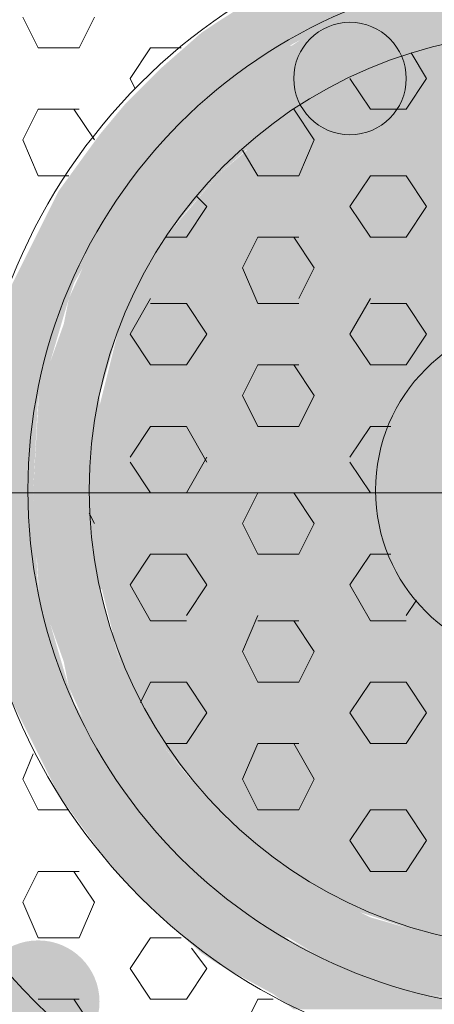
# Model space of a CAD drawing. Extents: x 3940905 to 4145695, y 925352 to 1109797.
# Tile 1032 of 1056: x 4067217 to 4067258, y 1099726 to 1099824. Entities that reach past the tile are written whole.
import ezdxf

# ---------------------------------------------------------------- set-up
doc = ezdxf.new("R2010")
doc.units = 0
doc.header["$LTSCALE"] = 750
doc.header["$MEASUREMENT"] = 0
doc.layers.add('CKD Equipments', color=252, linetype='CONTINUOUS', lineweight=0)

msp = doc.modelspace()

# ---------------------------------------------------------------- hatches: boundary and pattern name
at = {"layer": 'CKD Equipments', "true_color": 0x808080}
h = msp.add_hatch(color=8, dxfattribs=at)
h.paths.add_polyline_path([(4067247.96, 1099823.976), (4067241.854, 1099827.538), (4067257.118, 1099827.538)])
h.paths.add_polyline_path([(4067236.257, 1099823.976), (4067247.96, 1099823.976), (4067241.854, 1099827.538)])
h = msp.add_hatch(color=8, dxfattribs=at)
h.paths.add_polyline_path([(4067290.191, 1099823.976), (4067253.048, 1099826.011), (4067286.121, 1099826.011)])
h.paths.add_polyline_path([(4067247.96, 1099823.976), (4067290.191, 1099823.976), (4067253.048, 1099826.011)])
h = msp.add_hatch(color=8, dxfattribs=at)
h.paths.add_polyline_path([(4067245.924, 1099822.958), (4067236.257, 1099823.976), (4067247.96, 1099823.976)])
h.paths.add_polyline_path([(4067234.73, 1099822.958), (4067245.924, 1099822.958), (4067236.257, 1099823.976)])
h = msp.add_hatch(color=8, dxfattribs=at)
edge = h.paths.add_edge_path(flags=16)
edge.add_arc((4067249.486, 1099818.379), 5.597, 0, 360)
h = msp.add_hatch(color=8, dxfattribs=at)
h.paths.add_polyline_path([(4067292.735, 1099822.958), (4067247.96, 1099823.976), (4067290.191, 1099823.976)])
h.paths.add_polyline_path([(4067245.924, 1099822.958), (4067292.735, 1099822.958), (4067247.96, 1099823.976)])
h = msp.add_hatch(color=8, dxfattribs=at)
h.paths.add_polyline_path([(4067239.31, 1099819.397), (4067234.73, 1099822.958), (4067245.924, 1099822.958)])
h.paths.add_polyline_path([(4067230.66, 1099819.397), (4067239.31, 1099819.397), (4067234.73, 1099822.958)])
h = msp.add_hatch(color=8, dxfattribs=at)
h.paths.add_polyline_path([(4067264.242, 1099822.449), (4067245.924, 1099822.958), (4067267.294, 1099822.958)])
h.paths.add_polyline_path([(4067244.907, 1099822.449), (4067264.242, 1099822.449), (4067245.924, 1099822.958)])
h = msp.add_hatch(color=8, dxfattribs=at)
edge = h.paths.add_edge_path(flags=16)
edge.add_arc((4067244.144, 1099815.326), 6.36, 0, 360)
h = msp.add_hatch(color=8, dxfattribs=at)
h.paths.add_polyline_path([(4067258.645, 1099821.432), (4067244.907, 1099822.449), (4067264.242, 1099822.449)])
h.paths.add_polyline_path([(4067243.38, 1099821.432), (4067258.645, 1099821.432), (4067244.907, 1099822.449)])
h = msp.add_hatch(color=8, dxfattribs=at)
h.paths.add_polyline_path([(4067251.521, 1099819.397), (4067243.38, 1099821.432), (4067258.645, 1099821.432)])
h.paths.add_polyline_path([(4067239.31, 1099819.397), (4067251.521, 1099819.397), (4067243.38, 1099821.432)])
h = msp.add_hatch(color=8, dxfattribs=at)
h.paths.add_polyline_path([(4067284.085, 1099820.414), (4067258.645, 1099821.432), (4067278.997, 1099821.432)])
h.paths.add_polyline_path([(4067255.083, 1099820.414), (4067284.085, 1099820.414), (4067258.645, 1099821.432)])
h = msp.add_hatch(color=8, dxfattribs=at)
h.paths.add_polyline_path([(4067287.647, 1099818.888), (4067255.083, 1099820.414), (4067284.085, 1099820.414)])
h.paths.add_polyline_path([(4067250.504, 1099818.888), (4067287.647, 1099818.888), (4067255.083, 1099820.414)])
h = msp.add_hatch(color=8, dxfattribs=at)
h.paths.add_polyline_path([(4067235.748, 1099815.835), (4067230.66, 1099819.397), (4067239.31, 1099819.397)])
h.paths.add_polyline_path([(4067227.098, 1099815.835), (4067235.748, 1099815.835), (4067230.66, 1099819.397)])
h = msp.add_hatch(color=8, dxfattribs=at)
h.paths.add_polyline_path([(4067242.871, 1099814.308), (4067238.801, 1099818.888), (4067250.504, 1099818.888)])
h.paths.add_polyline_path([(4067233.713, 1099814.308), (4067242.871, 1099814.308), (4067238.801, 1099818.888)])
h = msp.add_hatch(color=8, dxfattribs=at)
h.paths.add_polyline_path([(4067250.504, 1099818.888), (4067239.31, 1099819.397), (4067251.521, 1099819.397)])
h.paths.add_polyline_path([(4067238.801, 1099818.888), (4067250.504, 1099818.888), (4067239.31, 1099819.397)])
h = msp.add_hatch(color=8, dxfattribs=at)
h.paths.add_polyline_path([(4067292.226, 1099816.852), (4067250.504, 1099818.888), (4067287.647, 1099818.888)])
h.paths.add_polyline_path([(4067246.942, 1099816.852), (4067292.226, 1099816.852), (4067250.504, 1099818.888)])
h = msp.add_hatch(color=8, dxfattribs=at)
h.paths.add_polyline_path([(4067295.279, 1099814.308), (4067246.942, 1099816.852), (4067292.226, 1099816.852)])
h.paths.add_polyline_path([(4067242.871, 1099814.308), (4067295.279, 1099814.308), (4067246.942, 1099816.852)])
h = msp.add_hatch(color=8, dxfattribs=at)
h.paths.add_polyline_path([(4067232.186, 1099812.782), (4067227.098, 1099815.835), (4067235.748, 1099815.835)])
h.paths.add_polyline_path([(4067224.554, 1099812.782), (4067232.186, 1099812.782), (4067227.098, 1099815.835)])
h = msp.add_hatch(color=8, dxfattribs=at)
h.paths.add_polyline_path([(4067240.836, 1099812.782), (4067233.713, 1099814.308), (4067242.871, 1099814.308)])
h.paths.add_polyline_path([(4067232.186, 1099812.782), (4067240.836, 1099812.782), (4067233.713, 1099814.308)])
h = msp.add_hatch(color=8, dxfattribs=at)
h.paths.add_polyline_path([(4067299.35, 1099811.764), (4067242.871, 1099814.308), (4067295.279, 1099814.308)])
h.paths.add_polyline_path([(4067239.819, 1099811.764), (4067299.35, 1099811.764), (4067242.871, 1099814.308)])
h = msp.add_hatch(color=8, dxfattribs=at)
h.paths.add_polyline_path([(4067227.607, 1099807.185), (4067224.554, 1099812.782), (4067232.186, 1099812.782)])
h.paths.add_polyline_path([(4067220.484, 1099807.185), (4067227.607, 1099807.185), (4067224.554, 1099812.782)])
h = msp.add_hatch(color=8, dxfattribs=at)
h.paths.add_polyline_path([(4067236.257, 1099808.711), (4067232.186, 1099812.782), (4067240.836, 1099812.782)])
h.paths.add_polyline_path([(4067228.625, 1099808.711), (4067236.257, 1099808.711), (4067232.186, 1099812.782)])
h = msp.add_hatch(color=8, dxfattribs=at)
h.paths.add_polyline_path([(4067301.894, 1099808.711), (4067239.819, 1099811.764), (4067299.35, 1099811.764)])
h.paths.add_polyline_path([(4067236.257, 1099808.711), (4067301.894, 1099808.711), (4067239.819, 1099811.764)])
h = msp.add_hatch(color=8, dxfattribs=at)
h.paths.add_polyline_path([(4067233.204, 1099805.15), (4067228.625, 1099808.711), (4067236.257, 1099808.711)])
h.paths.add_polyline_path([(4067226.081, 1099805.15), (4067233.204, 1099805.15), (4067228.625, 1099808.711)])
h = msp.add_hatch(color=8, dxfattribs=at)
h.paths.add_polyline_path([(4067305.455, 1099805.659), (4067236.257, 1099808.711), (4067301.894, 1099808.711)])
h.paths.add_polyline_path([(4067233.713, 1099805.659), (4067305.455, 1099805.659), (4067236.257, 1099808.711)])
h = msp.add_hatch(color=8, dxfattribs=at)
h.paths.add_polyline_path([(4067226.081, 1099805.15), (4067220.484, 1099807.185), (4067227.607, 1099807.185)])
h.paths.add_polyline_path([(4067219.466, 1099805.15), (4067226.081, 1099805.15), (4067220.484, 1099807.185)])
h = msp.add_hatch(color=8, dxfattribs=at)
h.paths.add_polyline_path([(4067222.01, 1099798.026), (4067219.466, 1099805.15), (4067226.081, 1099805.15)])
h.paths.add_polyline_path([(4067215.904, 1099798.026), (4067222.01, 1099798.026), (4067219.466, 1099805.15)])
h = msp.add_hatch(color=8, dxfattribs=at)
h.paths.add_polyline_path([(4067230.66, 1099802.097), (4067226.081, 1099805.15), (4067233.204, 1099805.15)])
h.paths.add_polyline_path([(4067224.045, 1099802.097), (4067230.66, 1099802.097), (4067226.081, 1099805.15)])
h = msp.add_hatch(color=8, dxfattribs=at)
h.paths.add_polyline_path([(4067307.491, 1099802.097), (4067233.713, 1099805.659), (4067305.455, 1099805.659)])
h.paths.add_polyline_path([(4067230.66, 1099802.097), (4067307.491, 1099802.097), (4067233.713, 1099805.659)])
h = msp.add_hatch(color=8, dxfattribs=at)
h.paths.add_polyline_path([(4067228.116, 1099796.5), (4067224.045, 1099802.097), (4067230.66, 1099802.097)])
h.paths.add_polyline_path([(4067221.501, 1099796.5), (4067228.116, 1099796.5), (4067224.045, 1099802.097)])
h = msp.add_hatch(color=8, dxfattribs=at)
h.paths.add_polyline_path([(4067310.035, 1099798.026), (4067230.66, 1099802.097), (4067307.491, 1099802.097)])
h.paths.add_polyline_path([(4067228.625, 1099798.026), (4067310.035, 1099798.026), (4067230.66, 1099802.097)])
h = msp.add_hatch(color=8, dxfattribs=at)
h.paths.add_polyline_path([(4067221.501, 1099796.5), (4067215.904, 1099798.026), (4067222.01, 1099798.026)])
h.paths.add_polyline_path([(4067215.396, 1099796.5), (4067221.501, 1099796.5), (4067215.904, 1099798.026)])
h = msp.add_hatch(color=8, dxfattribs=at)
h.paths.add_polyline_path([(4067311.561, 1099793.956), (4067228.625, 1099798.026), (4067310.035, 1099798.026)])
h.paths.add_polyline_path([(4067226.589, 1099793.956), (4067311.561, 1099793.956), (4067228.625, 1099798.026)])
h = msp.add_hatch(color=8, dxfattribs=at)
h.paths.add_polyline_path([(4067218.957, 1099787.85), (4067215.396, 1099796.5), (4067221.501, 1099796.5)])
h.paths.add_polyline_path([(4067212.852, 1099787.85), (4067218.957, 1099787.85), (4067215.396, 1099796.5)])
h = msp.add_hatch(color=8, dxfattribs=at)
h.paths.add_polyline_path([(4067226.589, 1099793.956), (4067221.501, 1099796.5), (4067228.116, 1099796.5)])
h.paths.add_polyline_path([(4067220.993, 1099793.956), (4067226.589, 1099793.956), (4067221.501, 1099796.5)])
h = msp.add_hatch(color=8, dxfattribs=at)
h.paths.add_polyline_path([(4067224.554, 1099786.833), (4067220.993, 1099793.956), (4067226.589, 1099793.956)])
h.paths.add_polyline_path([(4067218.448, 1099786.833), (4067224.554, 1099786.833), (4067220.993, 1099793.956)])
h = msp.add_hatch(color=8, dxfattribs=at)
h.paths.add_polyline_path([(4067313.088, 1099789.885), (4067226.589, 1099793.956), (4067311.561, 1099793.956)])
h.paths.add_polyline_path([(4067225.572, 1099789.885), (4067313.088, 1099789.885), (4067226.589, 1099793.956)])
h = msp.add_hatch(color=8, dxfattribs=at)
h.paths.add_polyline_path([(4067314.105, 1099785.815), (4067225.572, 1099789.885), (4067313.088, 1099789.885)])
h.paths.add_polyline_path([(4067224.554, 1099785.815), (4067314.105, 1099785.815), (4067225.572, 1099789.885)])
h = msp.add_hatch(color=8, dxfattribs=at)
h.paths.add_polyline_path([(4067218.448, 1099786.833), (4067212.852, 1099787.85), (4067218.957, 1099787.85)])
h.paths.add_polyline_path([(4067212.852, 1099786.833), (4067218.448, 1099786.833), (4067212.852, 1099787.85)])
h = msp.add_hatch(color=8, dxfattribs=at)
h.paths.add_polyline_path([(4067217.94, 1099777.165), (4067212.852, 1099786.833), (4067218.448, 1099786.833)])
h.paths.add_polyline_path([(4067211.834, 1099777.165), (4067217.94, 1099777.165), (4067212.852, 1099786.833)])
h = msp.add_hatch(color=8, dxfattribs=at)
h.paths.add_polyline_path([(4067224.554, 1099785.815), (4067218.448, 1099786.833), (4067224.554, 1099786.833)])
h.paths.add_polyline_path([(4067218.448, 1099785.815), (4067224.554, 1099785.815), (4067218.448, 1099786.833)])
h = msp.add_hatch(color=8, dxfattribs=at)
h.paths.add_polyline_path([(4067223.537, 1099777.165), (4067218.448, 1099785.815), (4067224.554, 1099785.815)])
h.paths.add_polyline_path([(4067217.94, 1099777.165), (4067223.537, 1099777.165), (4067218.448, 1099785.815)])
h = msp.add_hatch(color=8, dxfattribs=at)
h.paths.add_polyline_path([(4067314.614, 1099781.744), (4067224.554, 1099785.815), (4067314.105, 1099785.815)])
h.paths.add_polyline_path([(4067224.045, 1099781.744), (4067314.614, 1099781.744), (4067224.554, 1099785.815)])
h = msp.add_hatch(color=8, dxfattribs=at)
edge = h.paths.add_edge_path(flags=16)
edge.add_arc((4067252.03, 1099777.165), 6.615, 0, 360)
h = msp.add_hatch(color=8, dxfattribs=at)
h.paths.add_polyline_path([(4067314.614, 1099777.165), (4067224.045, 1099781.744), (4067314.614, 1099781.744)])
h.paths.add_polyline_path([(4067223.537, 1099777.165), (4067314.614, 1099777.165), (4067224.045, 1099781.744)])
h = msp.add_hatch(color=8, dxfattribs=at)
edge = h.paths.add_edge_path(flags=16)
edge.add_arc((4067223.791, 1099773.858), 6.353, 0, 360)
h = msp.add_hatch(color=8, dxfattribs=at)
h.paths.add_polyline_path([(4067218.448, 1099767.498), (4067211.834, 1099777.165), (4067217.94, 1099777.165)])
h.paths.add_polyline_path([(4067212.852, 1099767.498), (4067218.448, 1099767.498), (4067211.834, 1099777.165)])
h = msp.add_hatch(color=8, dxfattribs=at)
h.paths.add_polyline_path([(4067224.554, 1099768.515), (4067217.94, 1099777.165), (4067223.537, 1099777.165)])
h.paths.add_polyline_path([(4067218.448, 1099768.515), (4067224.554, 1099768.515), (4067217.94, 1099777.165)])
h = msp.add_hatch(color=8, dxfattribs=at)
h.paths.add_polyline_path([(4067314.614, 1099773.095), (4067223.537, 1099777.165), (4067314.614, 1099777.165)])
h.paths.add_polyline_path([(4067224.045, 1099773.095), (4067314.614, 1099773.095), (4067223.537, 1099777.165)])
h = msp.add_hatch(color=8, dxfattribs=at)
h.paths.add_polyline_path([(4067314.105, 1099768.515), (4067224.045, 1099773.095), (4067314.614, 1099773.095)])
h.paths.add_polyline_path([(4067224.554, 1099768.515), (4067314.105, 1099768.515), (4067224.045, 1099773.095)])
h = msp.add_hatch(color=8, dxfattribs=at)
h.paths.add_polyline_path([(4067224.554, 1099767.498), (4067218.448, 1099768.515), (4067224.554, 1099768.515)])
h.paths.add_polyline_path([(4067218.448, 1099767.498), (4067224.554, 1099767.498), (4067218.448, 1099768.515)])
h = msp.add_hatch(color=8, dxfattribs=at)
h.paths.add_polyline_path([(4067313.088, 1099764.445), (4067224.554, 1099768.515), (4067314.105, 1099768.515)])
h.paths.add_polyline_path([(4067225.572, 1099764.445), (4067313.088, 1099764.445), (4067224.554, 1099768.515)])
h = msp.add_hatch(color=8, dxfattribs=at)
h.paths.add_polyline_path([(4067218.957, 1099766.48), (4067212.852, 1099767.498), (4067218.448, 1099767.498)])
h.paths.add_polyline_path([(4067212.852, 1099766.48), (4067218.957, 1099766.48), (4067212.852, 1099767.498)])
h = msp.add_hatch(color=8, dxfattribs=at)
h.paths.add_polyline_path([(4067226.589, 1099760.374), (4067218.448, 1099767.498), (4067224.554, 1099767.498)])
h.paths.add_polyline_path([(4067220.993, 1099760.374), (4067226.589, 1099760.374), (4067218.448, 1099767.498)])
h = msp.add_hatch(color=8, dxfattribs=at)
h.paths.add_polyline_path([(4067221.501, 1099757.83), (4067212.852, 1099766.48), (4067218.957, 1099766.48)])
h.paths.add_polyline_path([(4067215.396, 1099757.83), (4067221.501, 1099757.83), (4067212.852, 1099766.48)])
h = msp.add_hatch(color=8, dxfattribs=at)
h.paths.add_polyline_path([(4067311.561, 1099760.374), (4067225.572, 1099764.445), (4067313.088, 1099764.445)])
h.paths.add_polyline_path([(4067226.589, 1099760.374), (4067311.561, 1099760.374), (4067225.572, 1099764.445)])
h = msp.add_hatch(color=8, dxfattribs=at)
h.paths.add_polyline_path([(4067228.116, 1099757.83), (4067220.993, 1099760.374), (4067226.589, 1099760.374)])
h.paths.add_polyline_path([(4067221.501, 1099757.83), (4067228.116, 1099757.83), (4067220.993, 1099760.374)])
h = msp.add_hatch(color=8, dxfattribs=at)
h.paths.add_polyline_path([(4067310.035, 1099756.304), (4067226.589, 1099760.374), (4067311.561, 1099760.374)])
h.paths.add_polyline_path([(4067228.625, 1099756.304), (4067310.035, 1099756.304), (4067226.589, 1099760.374)])
h = msp.add_hatch(color=8, dxfattribs=at)
h.paths.add_polyline_path([(4067222.01, 1099756.304), (4067215.396, 1099757.83), (4067221.501, 1099757.83)])
h.paths.add_polyline_path([(4067215.904, 1099756.304), (4067222.01, 1099756.304), (4067215.396, 1099757.83)])
h = msp.add_hatch(color=8, dxfattribs=at)
h.paths.add_polyline_path([(4067230.66, 1099752.233), (4067221.501, 1099757.83), (4067228.116, 1099757.83)])
h.paths.add_polyline_path([(4067224.045, 1099752.233), (4067230.66, 1099752.233), (4067221.501, 1099757.83)])
h = msp.add_hatch(color=8, dxfattribs=at)
h.paths.add_polyline_path([(4067226.081, 1099749.18), (4067215.904, 1099756.304), (4067222.01, 1099756.304)])
h.paths.add_polyline_path([(4067219.466, 1099749.18), (4067226.081, 1099749.18), (4067215.904, 1099756.304)])
h = msp.add_hatch(color=8, dxfattribs=at)
h.paths.add_polyline_path([(4067307.491, 1099752.233), (4067228.625, 1099756.304), (4067310.035, 1099756.304)])
h.paths.add_polyline_path([(4067230.66, 1099752.233), (4067307.491, 1099752.233), (4067228.625, 1099756.304)])
h = msp.add_hatch(color=8, dxfattribs=at)
h.paths.add_polyline_path([(4067233.204, 1099749.18), (4067224.045, 1099752.233), (4067230.66, 1099752.233)])
h.paths.add_polyline_path([(4067226.081, 1099749.18), (4067233.204, 1099749.18), (4067224.045, 1099752.233)])
h = msp.add_hatch(color=8, dxfattribs=at)
h.paths.add_polyline_path([(4067305.455, 1099748.672), (4067230.66, 1099752.233), (4067307.491, 1099752.233)])
h.paths.add_polyline_path([(4067233.713, 1099748.672), (4067305.455, 1099748.672), (4067230.66, 1099752.233)])
h = msp.add_hatch(color=8, dxfattribs=at)
h.paths.add_polyline_path([(4067227.607, 1099747.145), (4067219.466, 1099749.18), (4067226.081, 1099749.18)])
h.paths.add_polyline_path([(4067220.484, 1099747.145), (4067227.607, 1099747.145), (4067219.466, 1099749.18)])
h = msp.add_hatch(color=8, dxfattribs=at)
h.paths.add_polyline_path([(4067236.257, 1099745.619), (4067226.081, 1099749.18), (4067233.204, 1099749.18)])
h.paths.add_polyline_path([(4067228.625, 1099745.619), (4067236.257, 1099745.619), (4067226.081, 1099749.18)])
h = msp.add_hatch(color=8, dxfattribs=at)
h.paths.add_polyline_path([(4067301.894, 1099745.619), (4067233.713, 1099748.672), (4067305.455, 1099748.672)])
h.paths.add_polyline_path([(4067236.257, 1099745.619), (4067301.894, 1099745.619), (4067233.713, 1099748.672)])
h = msp.add_hatch(color=8, dxfattribs=at)
h.paths.add_polyline_path([(4067232.186, 1099741.548), (4067220.484, 1099747.145), (4067227.607, 1099747.145)])
h.paths.add_polyline_path([(4067224.554, 1099741.548), (4067232.186, 1099741.548), (4067220.484, 1099747.145)])
h = msp.add_hatch(color=8, dxfattribs=at)
edge = h.paths.add_edge_path(flags=16)
edge.add_arc((4067243.889, 1099739.513), 6.615, 0, 360)
h = msp.add_hatch(color=8, dxfattribs=at)
h.paths.add_polyline_path([(4067240.836, 1099741.548), (4067228.625, 1099745.619), (4067236.257, 1099745.619)])
h.paths.add_polyline_path([(4067232.186, 1099741.548), (4067240.836, 1099741.548), (4067228.625, 1099745.619)])
h = msp.add_hatch(color=8, dxfattribs=at)
h.paths.add_polyline_path([(4067299.35, 1099742.566), (4067236.257, 1099745.619), (4067301.894, 1099745.619)])
h.paths.add_polyline_path([(4067239.819, 1099742.566), (4067299.35, 1099742.566), (4067236.257, 1099745.619)])
h = msp.add_hatch(color=8, dxfattribs=at)
edge = h.paths.add_edge_path(flags=16)
edge.add_arc((4067244.144, 1099739.259), 6.353, 0, 360)
h = msp.add_hatch(color=8, dxfattribs=at)
h.paths.add_polyline_path([(4067295.279, 1099740.022), (4067239.819, 1099742.566), (4067299.35, 1099742.566)])
h.paths.add_polyline_path([(4067242.871, 1099740.022), (4067295.279, 1099740.022), (4067239.819, 1099742.566)])
h = msp.add_hatch(color=8, dxfattribs=at)
h.paths.add_polyline_path([(4067235.748, 1099738.495), (4067224.554, 1099741.548), (4067232.186, 1099741.548)])
h.paths.add_polyline_path([(4067227.098, 1099738.495), (4067235.748, 1099738.495), (4067224.554, 1099741.548)])
h = msp.add_hatch(color=8, dxfattribs=at)
h.paths.add_polyline_path([(4067242.871, 1099740.022), (4067232.186, 1099741.548), (4067240.836, 1099741.548)])
h.paths.add_polyline_path([(4067233.713, 1099740.022), (4067242.871, 1099740.022), (4067232.186, 1099741.548)])
h = msp.add_hatch(color=8, dxfattribs=at)
h.paths.add_polyline_path([(4067250.504, 1099735.442), (4067233.713, 1099740.022), (4067242.871, 1099740.022)])
h.paths.add_polyline_path([(4067238.801, 1099735.442), (4067250.504, 1099735.442), (4067233.713, 1099740.022)])
h = msp.add_hatch(color=8, dxfattribs=at)
h.paths.add_polyline_path([(4067292.226, 1099737.478), (4067242.871, 1099740.022), (4067295.279, 1099740.022)])
h.paths.add_polyline_path([(4067246.942, 1099737.478), (4067292.226, 1099737.478), (4067242.871, 1099740.022)])
h = msp.add_hatch(color=8, dxfattribs=at)
h.paths.add_polyline_path([(4067239.31, 1099734.934), (4067227.098, 1099738.495), (4067235.748, 1099738.495)])
h.paths.add_polyline_path([(4067230.66, 1099734.934), (4067239.31, 1099734.934), (4067227.098, 1099738.495)])
h = msp.add_hatch(color=8, dxfattribs=at)
h.paths.add_polyline_path([(4067287.647, 1099735.442), (4067246.942, 1099737.478), (4067292.226, 1099737.478)])
h.paths.add_polyline_path([(4067250.504, 1099735.442), (4067287.647, 1099735.442), (4067246.942, 1099737.478)])
h = msp.add_hatch(color=8, dxfattribs=at)
h.paths.add_polyline_path([(4067251.521, 1099734.934), (4067238.801, 1099735.442), (4067250.504, 1099735.442)])
h.paths.add_polyline_path([(4067239.31, 1099734.934), (4067251.521, 1099734.934), (4067238.801, 1099735.442)])
h = msp.add_hatch(color=8, dxfattribs=at)
h.paths.add_polyline_path([(4067284.085, 1099733.916), (4067250.504, 1099735.442), (4067287.647, 1099735.442)])
h.paths.add_polyline_path([(4067255.083, 1099733.916), (4067284.085, 1099733.916), (4067250.504, 1099735.442)])
h = msp.add_hatch(color=8, dxfattribs=at)
h.paths.add_polyline_path([(4067245.924, 1099731.372), (4067230.66, 1099734.934), (4067239.31, 1099734.934)])
h.paths.add_polyline_path([(4067234.73, 1099731.372), (4067245.924, 1099731.372), (4067230.66, 1099734.934)])
h = msp.add_hatch(color=8, dxfattribs=at)
h.paths.add_polyline_path([(4067258.645, 1099732.898), (4067239.31, 1099734.934), (4067251.521, 1099734.934)])
h.paths.add_polyline_path([(4067243.38, 1099732.898), (4067258.645, 1099732.898), (4067239.31, 1099734.934)])
h = msp.add_hatch(color=8, dxfattribs=at)
h.paths.add_polyline_path([(4067278.997, 1099732.898), (4067255.083, 1099733.916), (4067284.085, 1099733.916)])
h.paths.add_polyline_path([(4067258.645, 1099732.898), (4067278.997, 1099732.898), (4067255.083, 1099733.916)])
h = msp.add_hatch(color=8, dxfattribs=at)
h.paths.add_polyline_path([(4067217.431, 1099727.301), (4067195.043, 1099732.898), (4067212.343, 1099732.898)])
h.paths.add_polyline_path([(4067198.605, 1099727.301), (4067217.431, 1099727.301), (4067195.043, 1099732.898)])
h = msp.add_hatch(color=8, dxfattribs=at)
edge = h.paths.add_edge_path(flags=16)
edge.add_arc((4067218.448, 1099726.538), 6.106, 0, 360)
h = msp.add_hatch(color=8, dxfattribs=at)
h.paths.add_polyline_path([(4067267.294, 1099731.372), (4067243.38, 1099732.898), (4067258.645, 1099732.898)])
h.paths.add_polyline_path([(4067245.924, 1099731.372), (4067267.294, 1099731.372), (4067243.38, 1099732.898)])
h = msp.add_hatch(color=8, dxfattribs=at)
h.paths.add_polyline_path([(4067247.96, 1099730.354), (4067234.73, 1099731.372), (4067245.924, 1099731.372)])
h.paths.add_polyline_path([(4067236.257, 1099730.354), (4067247.96, 1099730.354), (4067234.73, 1099731.372)])
h = msp.add_hatch(color=8, dxfattribs=at)
h.paths.add_polyline_path([(4067290.191, 1099730.354), (4067245.924, 1099731.372), (4067292.735, 1099731.372)])
h.paths.add_polyline_path([(4067247.96, 1099730.354), (4067290.191, 1099730.354), (4067245.924, 1099731.372)])
h = msp.add_hatch(color=8, dxfattribs=at)
h.paths.add_polyline_path([(4067257.118, 1099727.301), (4067236.257, 1099730.354), (4067247.96, 1099730.354)])
h.paths.add_polyline_path([(4067241.854, 1099727.301), (4067257.118, 1099727.301), (4067236.257, 1099730.354)])
h = msp.add_hatch(color=8, dxfattribs=at)
h.paths.add_polyline_path([(4067286.121, 1099728.319), (4067247.96, 1099730.354), (4067290.191, 1099730.354)])
h.paths.add_polyline_path([(4067253.048, 1099728.319), (4067286.121, 1099728.319), (4067247.96, 1099730.354)])
h = msp.add_hatch(color=8, dxfattribs=at)
h.paths.add_polyline_path([(4067280.524, 1099727.301), (4067253.048, 1099728.319), (4067286.121, 1099728.319)])
h.paths.add_polyline_path([(4067257.118, 1099727.301), (4067280.524, 1099727.301), (4067253.048, 1099728.319)])
h = msp.add_hatch(color=8, dxfattribs=at)
h.paths.add_polyline_path([(4067220.484, 1099724.249), (4067198.605, 1099727.301), (4067217.431, 1099727.301)])
h.paths.add_polyline_path([(4067201.149, 1099724.249), (4067220.484, 1099724.249), (4067198.605, 1099727.301)])
h = msp.add_hatch(color=8, dxfattribs=at)
h.paths.add_polyline_path([(4067265.768, 1099725.775), (4067241.854, 1099727.301), (4067257.118, 1099727.301)])
h.paths.add_polyline_path([(4067243.889, 1099725.775), (4067265.768, 1099725.775), (4067241.854, 1099727.301)])
h = msp.add_hatch(color=8, dxfattribs=at)
h.paths.add_polyline_path([(4067276.453, 1099726.284), (4067257.118, 1099727.301), (4067280.524, 1099727.301)])
h.paths.add_polyline_path([(4067263.733, 1099726.284), (4067276.453, 1099726.284), (4067257.118, 1099727.301)])

# ---------------------------------------------------------------- linework, layer by layer
at = {"layer": 'CKD Equipments', "color": 8, "true_color": 0x808080}
for p, q in [((4067216.922, 1099824.485), (4067218.448, 1099821.432)), ((4067224.045, 1099824.485), (4067222.519, 1099821.432)), ((4067222.519, 1099821.432), (4067218.448, 1099821.432)), ((4067229.642, 1099821.432), (4067227.607, 1099818.379)), ((4067232.695, 1099821.432), (4067229.642, 1099821.432)), ((4067255.592, 1099820.923), (4067257.118, 1099818.379)), ((4067227.607, 1099818.379), (4067228.116, 1099817.361)), ((4067249.486, 1099818.379), (4067251.521, 1099815.326)), ((4067257.118, 1099818.379), (4067255.083, 1099815.326)), ((4067218.448, 1099815.326), (4067216.922, 1099812.273)), ((4067222.519, 1099815.326), (4067218.448, 1099815.326)), ((4067222.01, 1099815.326), (4067224.045, 1099812.273)), ((4067243.889, 1099815.326), (4067245.924, 1099812.273)), ((4067255.083, 1099815.326), (4067251.521, 1099815.326)), ((4067216.922, 1099812.273), (4067218.448, 1099808.711)), ((4067245.924, 1099812.273), (4067244.398, 1099808.711)), ((4067238.801, 1099811.256), (4067240.327, 1099808.711)), ((4067221.501, 1099808.711), (4067218.448, 1099808.711)), ((4067244.398, 1099808.711), (4067240.327, 1099808.711)), ((4067251.521, 1099808.711), (4067249.486, 1099805.659)), ((4067255.083, 1099808.711), (4067251.521, 1099808.711)), ((4067255.083, 1099808.711), (4067257.118, 1099805.659)), ((4067234.222, 1099806.676), (4067235.239, 1099805.659)), ((4067235.239, 1099805.659), (4067233.204, 1099802.606)), ((4067249.486, 1099805.659), (4067251.521, 1099802.606)), ((4067257.118, 1099805.659), (4067255.083, 1099802.606)), ((4067233.204, 1099802.606), (4067231.169, 1099802.606)), ((4067240.327, 1099802.606), (4067238.801, 1099799.553)), ((4067244.398, 1099802.606), (4067240.327, 1099802.606)), ((4067243.889, 1099802.606), (4067245.924, 1099799.553)), ((4067255.083, 1099802.606), (4067251.521, 1099802.606)), ((4067238.801, 1099799.553), (4067240.327, 1099795.991)), ((4067245.924, 1099799.553), (4067244.398, 1099796.5)), ((4067229.642, 1099796.5), (4067227.607, 1099792.938)), ((4067251.521, 1099796.5), (4067249.486, 1099792.938)), ((4067233.204, 1099795.991), (4067229.642, 1099795.991)), ((4067233.204, 1099795.991), (4067235.239, 1099792.938)), ((4067244.398, 1099795.991), (4067240.327, 1099795.991)), ((4067255.083, 1099795.991), (4067251.521, 1099795.991)), ((4067255.083, 1099795.991), (4067257.118, 1099792.938)), ((4067227.607, 1099792.938), (4067229.642, 1099789.885)), ((4067235.239, 1099792.938), (4067233.204, 1099789.885)), ((4067249.486, 1099792.938), (4067251.521, 1099789.885)), ((4067257.118, 1099792.938), (4067255.083, 1099789.885)), ((4067233.204, 1099789.885), (4067229.642, 1099789.885)), ((4067240.327, 1099789.885), (4067238.801, 1099786.833)), ((4067244.398, 1099789.885), (4067240.327, 1099789.885)), ((4067243.889, 1099789.885), (4067245.924, 1099786.833)), ((4067255.083, 1099789.885), (4067251.521, 1099789.885)), ((4067238.801, 1099786.833), (4067240.327, 1099783.78)), ((4067245.924, 1099786.833), (4067244.398, 1099783.78)), ((4067229.642, 1099783.78), (4067227.607, 1099780.727)), ((4067233.204, 1099783.78), (4067229.642, 1099783.78)), ((4067233.204, 1099783.78), (4067235.239, 1099780.218)), ((4067244.398, 1099783.78), (4067240.327, 1099783.78)), ((4067251.521, 1099783.78), (4067249.486, 1099780.727)), ((4067253.557, 1099783.78), (4067251.521, 1099783.78)), ((4067235.239, 1099780.727), (4067233.204, 1099777.165)), ((4067227.607, 1099780.218), (4067229.642, 1099777.165)), ((4067249.486, 1099780.218), (4067251.521, 1099777.165)), ((4067340.563, 1099777.165), (4067198.096, 1099777.165)), ((4067233.204, 1099777.165), (4067229.642, 1099777.165)), ((4067240.327, 1099777.165), (4067238.801, 1099774.112)), ((4067244.398, 1099777.165), (4067240.327, 1099777.165)), ((4067243.889, 1099777.165), (4067245.924, 1099774.112)), ((4067223.537, 1099775.13), (4067224.045, 1099774.112)), ((4067238.801, 1099774.112), (4067240.327, 1099771.059)), ((4067245.924, 1099774.112), (4067244.398, 1099771.059)), ((4067229.642, 1099771.059), (4067227.607, 1099768.006)), ((4067233.204, 1099771.059), (4067229.642, 1099771.059)), ((4067233.204, 1099771.059), (4067235.239, 1099768.006)), ((4067244.398, 1099771.059), (4067240.327, 1099771.059)), ((4067251.521, 1099771.059), (4067249.486, 1099768.006)), ((4067253.557, 1099771.059), (4067251.521, 1099771.059)), ((4067227.607, 1099768.006), (4067229.642, 1099764.445)), ((4067235.239, 1099768.006), (4067233.204, 1099764.954)), ((4067249.486, 1099768.006), (4067251.521, 1099764.445)), ((4067256.101, 1099766.48), (4067255.083, 1099764.954)), ((4067240.327, 1099764.954), (4067238.801, 1099761.392)), ((4067233.204, 1099764.445), (4067229.642, 1099764.445)), ((4067244.398, 1099764.445), (4067240.327, 1099764.445)), ((4067243.889, 1099764.445), (4067245.924, 1099761.392)), ((4067255.083, 1099764.445), (4067251.521, 1099764.445)), ((4067238.801, 1099761.392), (4067240.327, 1099758.339)), ((4067245.924, 1099761.392), (4067244.398, 1099758.339)), ((4067229.642, 1099758.339), (4067228.625, 1099756.304)), ((4067233.204, 1099758.339), (4067229.642, 1099758.339)), ((4067233.204, 1099758.339), (4067235.239, 1099755.286)), ((4067244.398, 1099758.339), (4067240.327, 1099758.339)), ((4067251.521, 1099758.339), (4067249.486, 1099755.286)), ((4067255.083, 1099758.339), (4067251.521, 1099758.339)), ((4067255.083, 1099758.339), (4067257.118, 1099755.286)), ((4067235.239, 1099755.286), (4067233.204, 1099752.233)), ((4067249.486, 1099755.286), (4067251.521, 1099752.233)), ((4067257.118, 1099755.286), (4067255.083, 1099752.233)), ((4067233.204, 1099752.233), (4067231.169, 1099752.233)), ((4067240.327, 1099752.233), (4067238.801, 1099748.672)), ((4067244.398, 1099752.233), (4067240.327, 1099752.233)), ((4067243.889, 1099752.233), (4067245.924, 1099748.672)), ((4067255.083, 1099752.233), (4067251.521, 1099752.233)), ((4067217.94, 1099751.216), (4067216.922, 1099748.672)), ((4067216.922, 1099748.672), (4067218.448, 1099745.619)), ((4067238.801, 1099748.672), (4067240.327, 1099745.619)), ((4067245.924, 1099748.672), (4067244.398, 1099745.619)), ((4067221.501, 1099745.619), (4067218.448, 1099745.619)), ((4067244.398, 1099745.619), (4067240.327, 1099745.619)), ((4067251.521, 1099745.619), (4067249.486, 1099742.566)), ((4067255.083, 1099745.619), (4067251.521, 1099745.619)), ((4067255.083, 1099745.619), (4067257.118, 1099742.566)), ((4067249.486, 1099742.566), (4067251.521, 1099739.513)), ((4067257.118, 1099742.566), (4067255.083, 1099739.513)), ((4067218.448, 1099739.513), (4067216.922, 1099736.46)), ((4067222.519, 1099739.513), (4067218.448, 1099739.513)), ((4067222.01, 1099739.513), (4067224.045, 1099736.46)), ((4067255.083, 1099739.513), (4067251.521, 1099739.513)), ((4067216.922, 1099736.46), (4067218.448, 1099732.898)), ((4067224.045, 1099736.46), (4067222.519, 1099732.898)), ((4067222.519, 1099732.898), (4067218.448, 1099732.898)), ((4067229.642, 1099732.898), (4067227.607, 1099729.846)), ((4067232.695, 1099732.898), (4067229.642, 1099732.898)), ((4067233.713, 1099731.881), (4067235.239, 1099729.846)), ((4067227.607, 1099729.846), (4067229.642, 1099726.793)), ((4067235.239, 1099729.846), (4067233.204, 1099726.793)), ((4067222.519, 1099726.793), (4067218.448, 1099726.793)), ((4067222.01, 1099726.793), (4067224.045, 1099723.74)), ((4067233.204, 1099726.793), (4067229.642, 1099726.793)), ((4067240.327, 1099726.793), (4067238.801, 1099723.74)), ((4067241.854, 1099726.793), (4067240.327, 1099726.793))]:
    msp.add_line(p, q, dxfattribs=at)
for centre, radius in [((4067269.075, 1099777.42), 86.753), ((4067269.075, 1099777.42), 71.997), ((4067269.075, 1099777.42), 57.241), ((4067269.075, 1099777.42), 51.644), ((4067249.486, 1099818.379), 5.597), ((4067269.075, 1099777.42), 45.539), ((4067269.075, 1099777.42), 17.045)]:
    msp.add_circle(centre, radius, dxfattribs=at)

doc.saveas('drawing.dxf')
